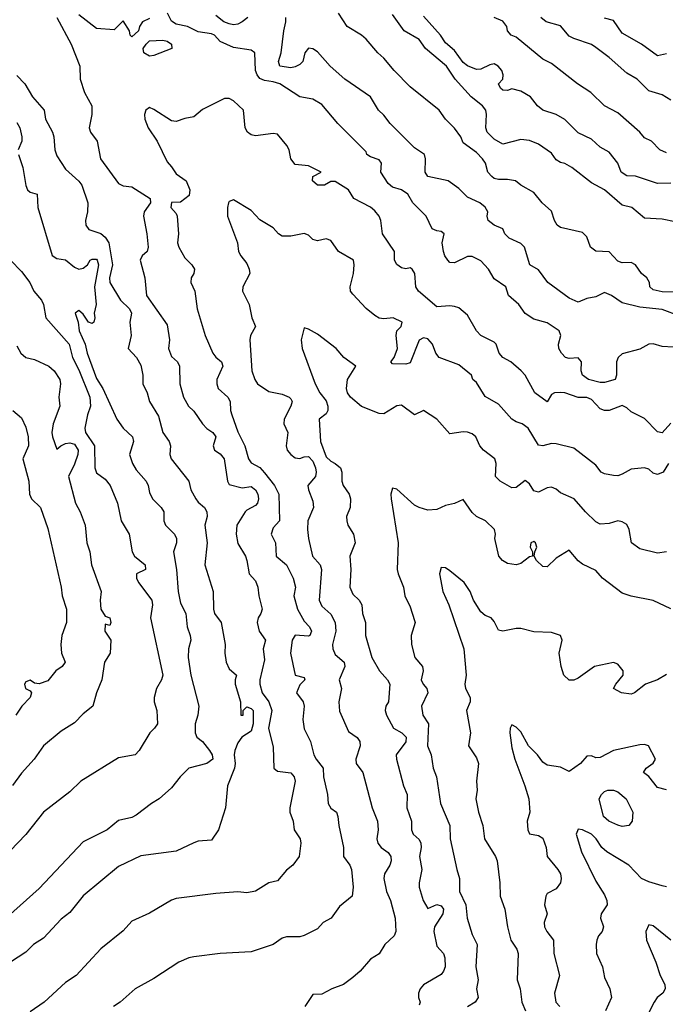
# Model space of a CAD drawing. Header units: metres. Extents: x -46681 to -43747, y -240911 to -237677.
# Tile 760 of 1056: x -45648 to -45575, y -238363 to -238251. Entities that reach past the tile are written whole.
import ezdxf

# ---------------------------------------------------------------- set-up
doc = ezdxf.new("R2010")
doc.units = ezdxf.units.M
doc.layers.add('CONTOUR_INDEX', color=1, linetype='Continuous')
doc.layers.add('CONTOUR_INTER', color=3, linetype='Continuous')

msp = doc.modelspace()

# ---------------------------------------------------------------- linework, layer by layer
at = {"layer": 'CONTOUR_INDEX'}
for points, elevation in [([(-45621.98, -238251.02), (-45622.6, -238251.51), (-45623.1, -238251.79), (-45623.6, -238251.85), (-45624.1, -238251.73), (-45624.68, -238251.52), (-45625.6, -238250.78)], 85), ([(-45573.1, -238284.83), (-45575.1, -238284.09), (-45577.6, -238283.82), (-45579.6, -238283.35), (-45580.82, -238282.52), (-45581.6, -238282.18), (-45582.6, -238282.64), (-45583.6, -238282.86), (-45584.6, -238283.27), (-45585.6, -238282.81), (-45588.02, -238281.02), (-45589.1, -238279.61), (-45590.06, -238279.02), (-45590.67, -238277.02), (-45591.1, -238276.61), (-45592.41, -238276.02), (-45592.9, -238275.52), (-45593.1, -238274.97), (-45594.1, -238274.54), (-45594.76, -238274.02), (-45594.88, -238273.52), (-45594.82, -238273.02), (-45595.1, -238272.48), (-45595.72, -238272.02), (-45597.1, -238271.36), (-45598.1, -238270.37), (-45599.29, -238269.52), (-45601.6, -238269.02), (-45601.92, -238268.52), (-45601.87, -238267.02), (-45602, -238266.52), (-45603.1, -238265.78), (-45605.88, -238263.02), (-45606.6, -238262.08), (-45607.2, -238261.52), (-45608.1, -238260.02), (-45610.98, -238258.02), (-45612.65, -238256.52), (-45614.1, -238254.89), (-45614.6, -238254.55), (-45615.1, -238254.49), (-45615.54, -238255.02), (-45615.75, -238256.02), (-45616.1, -238256.36), (-45616.6, -238256.62), (-45617.1, -238256.71), (-45618.34, -238256.52), (-45618.51, -238256.02), (-45618.19, -238255.02), (-45617.91, -238252.52), (-45617.66, -238251.52), (-45617.66, -238251.02)], 85), ([(-45574.1, -238260.38), (-45575.1, -238259.77), (-45576.6, -238259.33), (-45577.92, -238258.02), (-45579.1, -238257.32), (-45581.1, -238255.53), (-45582.6, -238254.4), (-45583.1, -238254.09), (-45585.1, -238253.4), (-45585.6, -238253.12), (-45586.6, -238251.98), (-45588.21, -238251.52), (-45588.8, -238251.02)], 90), ([(-45648.1, -238257.57), (-45647.2, -238258.52), (-45646.35, -238260.02), (-45645.02, -238261.52), (-45644.86, -238262.52), (-45644.06, -238264.02), (-45643.91, -238264.52), (-45643.82, -238266.02), (-45643.6, -238266.69), (-45642.6, -238268.18), (-45641.1, -238269.56), (-45640.75, -238270.02), (-45640.08, -238272.02), (-45640.13, -238273.02), (-45640.36, -238274.02), (-45640.32, -238274.52), (-45639.97, -238275.02), (-45638.6, -238275.49), (-45638.1, -238275.89), (-45637.71, -238276.52), (-45637.29, -238279.02), (-45637.62, -238280.52), (-45637.6, -238281.02), (-45636.39, -238283.02), (-45635.36, -238284.02), (-45635.13, -238284.52), (-45635.31, -238285.52), (-45635.16, -238287.02), (-45635.51, -238288.52), (-45634.56, -238289.52), (-45634.1, -238290.38), (-45633.86, -238291.52), (-45633.86, -238292.52), (-45633.35, -238293.52), (-45633.09, -238294.52), (-45632.1, -238296.16), (-45631.61, -238298.02), (-45630.88, -238299.02), (-45630.73, -238299.52), (-45630.79, -238300.52), (-45630.65, -238301.02), (-45628.64, -238303.52), (-45628.41, -238304.52), (-45627.85, -238305.52), (-45627.6, -238305.91), (-45626.89, -238306.52), (-45626.62, -238307.02), (-45626.57, -238307.52), (-45626.84, -238308.52), (-45626.59, -238310.52), (-45626.85, -238313.02), (-45625.89, -238316.02), (-45625.87, -238318.02), (-45625.75, -238318.52), (-45625, -238319.52), (-45624.53, -238322.02), (-45624.56, -238323.02), (-45624.41, -238324.02), (-45624.1, -238324.77), (-45623.27, -238325.52), (-45623.42, -238326.02), (-45623.41, -238326.52), (-45622.79, -238328.52), (-45622.76, -238330.02), (-45622.51, -238330.02), (-45622.51, -238329.52), (-45622.1, -238329.08), (-45621.6, -238329.26), (-45621.36, -238329.52), (-45621.37, -238331.02), (-45621.6, -238331.84), (-45622.66, -238332.52), (-45623.1, -238333.15), (-45623.43, -238334.02), (-45623.51, -238334.52), (-45623.39, -238335.52), (-45623.49, -238336.02), (-45624.29, -238338.02), (-45624.49, -238340.52), (-45625.29, -238343.02), (-45626.1, -238344.19), (-45627.6, -238344.32), (-45628.1, -238344.48), (-45630.1, -238345.44), (-45634.1, -238345.96), (-45636.6, -238347.19), (-45640.6, -238350.49), (-45642.1, -238352.38), (-45643.1, -238353.14), (-45645.1, -238355.27), (-45646.21, -238356.02), (-45647.1, -238356.86), (-45648.84, -238358.02)], 85), ([(-45574.1, -238317.98), (-45576.1, -238317.06), (-45578.6, -238316.56), (-45579.6, -238316.21), (-45581.84, -238314.52), (-45582.6, -238313.66), (-45584.1, -238312.92), (-45584.6, -238312.54), (-45585.6, -238311.35), (-45587.1, -238312.25), (-45588.1, -238313.24), (-45588.6, -238313.18), (-45589.31, -238312.52), (-45589.56, -238312.02), (-45589.5, -238311.52), (-45589.26, -238311.02), (-45589.42, -238310.52), (-45589.6, -238310.37), (-45589.94, -238310.52), (-45590.01, -238311.02), (-45589.76, -238311.52), (-45589.77, -238312.02), (-45590.1, -238312.11), (-45591.1, -238312.86), (-45591.6, -238313.01), (-45592.6, -238312.85), (-45593.16, -238312.52), (-45593.56, -238312.02), (-45594.04, -238310.02), (-45593.96, -238309.52), (-45594.05, -238309.02), (-45595.08, -238308.02), (-45596.1, -238307.54), (-45596.6, -238307.08), (-45597.6, -238305.59), (-45598.6, -238306.06), (-45599.6, -238306.27), (-45600.6, -238306.73), (-45601.6, -238306.81), (-45602.6, -238306.53), (-45603.1, -238306.25), (-45605.1, -238304.42), (-45605.6, -238304.34), (-45605.8, -238305.02), (-45605.76, -238305.52), (-45604.95, -238310.52), (-45605.06, -238313.52), (-45604.97, -238314.02), (-45604.36, -238315.52), (-45604.21, -238316.52), (-45603.6, -238317.77), (-45603.1, -238319.32), (-45603.05, -238319.52), (-45603.49, -238321.02), (-45603.44, -238322.02), (-45603.09, -238323.52), (-45602.2, -238324.52), (-45602.15, -238325.02), (-45602.36, -238326.02), (-45602.13, -238326.52), (-45601.7, -238327.02), (-45601.61, -238327.52), (-45602.34, -238329.02), (-45602.18, -238330.02), (-45601.54, -238331.02), (-45601.64, -238333.52), (-45601.24, -238334.52), (-45601.02, -238336.02), (-45600.64, -238337.02), (-45600.19, -238340.02), (-45599.12, -238342.52), (-45599.07, -238344.02), (-45598.34, -238347.52), (-45598.01, -238348.52), (-45598.02, -238350.02), (-45597.31, -238351.52), (-45597.17, -238353.02), (-45596.6, -238354.87), (-45596.03, -238356.02), (-45596.19, -238358.52), (-45595.91, -238360.02), (-45596.1, -238361.02), (-45595.91, -238362.02), (-45596.24, -238362.52), (-45597.1, -238363.08)], 80)]:
    msp.add_lwpolyline(points, dxfattribs=dict(at, elevation=elevation))
at = {"layer": 'CONTOUR_INTER'}
for points, elevation in [([(-45643.59, -238251.02), (-45641.95, -238254.02), (-45640.99, -238256.52), (-45640.94, -238258.02), (-45640.46, -238259.52), (-45639.64, -238261.02), (-45639.64, -238262.02), (-45639.93, -238263.52), (-45639.79, -238264.02), (-45639.02, -238265.02), (-45638.63, -238267.02), (-45636.6, -238269.8), (-45636.1, -238270.09), (-45635.1, -238270.2), (-45633.01, -238271.52), (-45632.98, -238272.02), (-45633.69, -238273.02), (-45633.78, -238273.52), (-45633.39, -238275.52), (-45633.24, -238277.02), (-45633.35, -238277.52), (-45633.95, -238278.02), (-45634.14, -238278.52), (-45633.63, -238280.52), (-45633.43, -238282.52), (-45631.1, -238285.81), (-45630.82, -238287.52), (-45630.96, -238288.52), (-45630.6, -238289.43), (-45629.93, -238290.02), (-45629.7, -238290.52), (-45629.68, -238292.52), (-45629.25, -238294.02), (-45628.69, -238295.02), (-45628.1, -238295.6), (-45627.09, -238297.02), (-45626.6, -238297.58), (-45625.93, -238298.02), (-45625.6, -238298.52), (-45625.91, -238299.52), (-45625.76, -238300.02), (-45625.1, -238300.45), (-45624.66, -238301.02), (-45624.28, -238303.52), (-45624.1, -238303.9), (-45622.6, -238304.28), (-45621.6, -238304.14), (-45621.1, -238304.5), (-45620.85, -238305.02), (-45620.77, -238305.52), (-45620.87, -238306.02), (-45621.1, -238306.3), (-45622.1, -238306.81), (-45622.29, -238307.02), (-45623.22, -238308.52), (-45623.29, -238309.52), (-45623.1, -238310.6), (-45622.25, -238312.02), (-45622.08, -238312.52), (-45621.82, -238314.02), (-45621.1, -238314.8), (-45620.83, -238315.52), (-45620.74, -238316.52), (-45620.36, -238318.02), (-45620.5, -238318.52), (-45620.82, -238319.02), (-45620.91, -238319.52), (-45620.68, -238320.52), (-45619.98, -238321.52), (-45620.25, -238322.52), (-45620.1, -238323.77), (-45620.61, -238326.02), (-45620.6, -238326.52), (-45620.35, -238327.52), (-45619.6, -238328.53), (-45619.27, -238329.52), (-45619.62, -238331.52), (-45619.1, -238333.65), (-45619.05, -238336.02), (-45618.6, -238336.36), (-45617.1, -238336.57), (-45616.73, -238337.02), (-45616.62, -238337.52), (-45617.22, -238340.52), (-45617.22, -238341.02), (-45616.84, -238342.02), (-45616.72, -238343.02), (-45616.07, -238344.02), (-45615.98, -238344.52), (-45616.15, -238346.02), (-45616.89, -238347.02), (-45617.6, -238347.59), (-45618.6, -238348.78), (-45619.6, -238349.04), (-45621.1, -238349.98), (-45622.1, -238350.14), (-45623.1, -238350.04), (-45625.6, -238350.24), (-45630.1, -238350.8), (-45630.6, -238350.98), (-45633.1, -238352.44), (-45635.1, -238353.35), (-45636.1, -238354.44), (-45638.6, -238356.5), (-45641.4, -238359.52), (-45642.6, -238360.32), (-45645.01, -238362.52), (-45646.6, -238363.63)], 84), ([(-45633.1, -238251.12), (-45633.9, -238251.52), (-45634.24, -238252.02), (-45634.34, -238252.52), (-45635.1, -238253.19), (-45635.3, -238253.02), (-45635.37, -238252.52), (-45636.1, -238251.4), (-45637.1, -238252.4), (-45639.1, -238252.28), (-45641.1, -238250.72)], 84), ([(-45572.6, -238288.43), (-45575.1, -238288.27), (-45576.1, -238287.97), (-45576.6, -238288), (-45577.6, -238288.59), (-45579.6, -238289.11), (-45580.06, -238289.52), (-45580.24, -238290.02), (-45580.26, -238291.52), (-45580.39, -238292.02), (-45581.6, -238292.35), (-45582.1, -238292.34), (-45583.43, -238292.02), (-45584.09, -238291.52), (-45584.25, -238291.02), (-45584.2, -238290.02), (-45584.6, -238289.58), (-45585.6, -238289.62), (-45586.02, -238289.52), (-45586.48, -238289.02), (-45586.77, -238288.52), (-45586.82, -238288.02), (-45586.54, -238287.02), (-45586.73, -238286.52), (-45588.1, -238285.6), (-45589.6, -238285.2), (-45590.6, -238284.53), (-45591.32, -238283.52), (-45592.49, -238282.52), (-45592.78, -238281.52), (-45594.1, -238280.61), (-45594.73, -238279.52), (-45595.6, -238278.59), (-45596.6, -238278.1), (-45597.1, -238278.1), (-45598.6, -238278.82), (-45599.1, -238278.76), (-45599.34, -238278.52), (-45599.7, -238278.02), (-45599.84, -238277.52), (-45599.98, -238276.52), (-45599.77, -238275.52), (-45600.1, -238275.26), (-45600.6, -238275.19), (-45601.1, -238274.94), (-45601.8, -238273.52), (-45603.31, -238272.02), (-45603.85, -238271.02), (-45604.6, -238270.52), (-45605.6, -238270.25), (-45606.1, -238269.83), (-45606.93, -238268.52), (-45606.85, -238267.52), (-45607.1, -238267.15), (-45608.1, -238266.81), (-45608.5, -238266.52), (-45608.6, -238266.22), (-45611.79, -238263.02), (-45613.6, -238260.86), (-45614.6, -238260.27), (-45616.1, -238260.02), (-45618.37, -238258.52), (-45619.1, -238258.29), (-45620.1, -238258.16), (-45620.6, -238257.91), (-45620.93, -238257.52), (-45621.12, -238257.02), (-45621.17, -238255.02), (-45621.6, -238254.73), (-45623.6, -238254.42), (-45625.1, -238253.73), (-45625.76, -238253.02), (-45626.1, -238252.85), (-45627.6, -238252.65), (-45628.79, -238252.02), (-45630.1, -238251.76), (-45630.6, -238251.43), (-45631.08, -238250.52)], 84), ([(-45573.6, -238282.11), (-45575.1, -238282.09), (-45576.1, -238281.88), (-45576.48, -238281.52), (-45576.51, -238281.02), (-45576.81, -238280.52), (-45577.43, -238280.02), (-45578.11, -238279.02), (-45578.6, -238278.78), (-45579.6, -238278.81), (-45580.1, -238278.62), (-45581.1, -238277.55), (-45582.6, -238277.5), (-45583.19, -238277.02), (-45583.6, -238275.84), (-45584.1, -238275.35), (-45586.6, -238274.8), (-45586.98, -238274.52), (-45587.27, -238274.02), (-45587.6, -238272.95), (-45588.68, -238272.02), (-45589.6, -238270.83), (-45591.1, -238270), (-45591.7, -238269.52), (-45592.6, -238269.35), (-45593.6, -238269.38), (-45594.1, -238269.24), (-45594.37, -238269.02), (-45594.8, -238268.52), (-45595.07, -238267.52), (-45595.41, -238267.02), (-45596.1, -238266.3), (-45597.6, -238265.2), (-45597.88, -238264.52), (-45598.6, -238263.56), (-45599.6, -238262.55), (-45600.34, -238261.52), (-45603.6, -238258.86), (-45605.42, -238257.02), (-45606.6, -238255.61), (-45607.28, -238255.02), (-45608.6, -238253.47), (-45609.12, -238253.02), (-45610.75, -238252.02), (-45611.72, -238250.52)], 86), ([(-45573.6, -238274.17), (-45575.1, -238273.84), (-45577.1, -238273.73), (-45578.51, -238272.52), (-45579.6, -238272.28), (-45581.6, -238270.52), (-45583.1, -238269.76), (-45585.3, -238268.02), (-45586.1, -238267.54), (-45586.6, -238267.44), (-45587.1, -238267.15), (-45587.6, -238266.37), (-45589.1, -238265.35), (-45590.1, -238264.93), (-45591.1, -238264.85), (-45593.1, -238265.38), (-45594.1, -238264.79), (-45594.89, -238264.02), (-45595.06, -238263.52), (-45594.97, -238262.02), (-45595.06, -238261.52), (-45595.41, -238261.02), (-45596.69, -238260.02), (-45598.53, -238258.02), (-45599.5, -238256.52), (-45601.87, -238254.52), (-45602.58, -238253.52), (-45604.28, -238252.52), (-45605.6, -238250.69)], 87), ([(-45574.1, -238269.79), (-45575.6, -238269.81), (-45578.1, -238268.97), (-45579.1, -238268.96), (-45579.72, -238268.52), (-45580.12, -238267.52), (-45581.1, -238266.28), (-45582.1, -238265.72), (-45583.1, -238264.8), (-45584.6, -238264.08), (-45586.1, -238262.56), (-45587.1, -238262), (-45588.6, -238261.5), (-45589.18, -238261.02), (-45589.97, -238260.02), (-45591.1, -238259.38), (-45592.1, -238259.08), (-45592.6, -238259.28), (-45593.1, -238259.25), (-45593.39, -238259.02), (-45593.62, -238258.52), (-45593.1, -238258.02), (-45593.09, -238257.52), (-45593.25, -238257.02), (-45593.64, -238256.52), (-45594.1, -238256.28), (-45594.6, -238256.37), (-45595.6, -238256.86), (-45596.1, -238256.89), (-45597.1, -238256.5), (-45597.6, -238256.12), (-45598.6, -238254.74), (-45599.6, -238253.89), (-45600.18, -238253.02), (-45602.1, -238250.85)], 88), ([(-45574.6, -238266.36), (-45575.36, -238266.02), (-45576.28, -238265.02), (-45577.1, -238264.63), (-45577.6, -238264), (-45580.1, -238261.82), (-45581.6, -238261.01), (-45583.17, -238259.52), (-45584.68, -238258.52), (-45587.6, -238256.23), (-45588.6, -238255.73), (-45591.6, -238253.23), (-45592.18, -238253.02), (-45592.6, -238252.54), (-45592.67, -238252.02), (-45593.1, -238251.43), (-45594.1, -238251.02)], 89), ([(-45574.6, -238255.15), (-45575.6, -238255.36), (-45577.42, -238254.02), (-45579.6, -238252.81), (-45580.6, -238251.35), (-45581.6, -238251.11)], 91), ([(-45633.49, -238254.02), (-45633.1, -238253.66), (-45631.6, -238253.59), (-45631.1, -238253.7), (-45630.6, -238254.02), (-45630.59, -238254.52), (-45632.6, -238255.31), (-45633.1, -238255.38), (-45633.75, -238255.02), (-45633.82, -238254.52), (-45633.49, -238254.02)], 84), ([(-45574.1, -238296.95), (-45575.1, -238298.04), (-45575.6, -238297.95), (-45577.1, -238296.45), (-45578.6, -238295.69), (-45579.1, -238295.22), (-45579.6, -238294.95), (-45581.1, -238295.53), (-45581.6, -238295.52), (-45582.1, -238295.32), (-45583.1, -238294.3), (-45583.6, -238294.05), (-45584.6, -238294.04), (-45586.1, -238293.53), (-45586.6, -238293.48), (-45587.29, -238293.52), (-45587.6, -238293.73), (-45588.1, -238294.56), (-45589.5, -238293.52), (-45590.58, -238291.52), (-45591.06, -238291.02), (-45592.2, -238290.02), (-45593.11, -238289.52), (-45593.55, -238289.02), (-45593.87, -238288.02), (-45594.1, -238287.77), (-45595.6, -238287.04), (-45596.1, -238286.52), (-45597.1, -238284.73), (-45598.1, -238283.9), (-45598.6, -238283.74), (-45599.1, -238283.66), (-45600.6, -238283.78), (-45602.66, -238282.02), (-45602.98, -238281.52), (-45603.09, -238280.02), (-45603.39, -238279.52), (-45603.6, -238279.37), (-45604.1, -238279.47), (-45604.6, -238279.36), (-45605.1, -238279), (-45605.39, -238278.52), (-45605.39, -238277.52), (-45606.72, -238275.52), (-45606.92, -238274.02), (-45607.13, -238273.52), (-45607.6, -238272.92), (-45608.1, -238272.48), (-45609.97, -238271.52), (-45610.58, -238270.52), (-45612.1, -238269.61), (-45612.6, -238269.58), (-45613.29, -238270.02), (-45614.1, -238270), (-45614.65, -238269.52), (-45614.63, -238269.02), (-45613.66, -238268.52), (-45615.1, -238267.82), (-45616.6, -238267.67), (-45617.12, -238267.02), (-45617.28, -238266.02), (-45617.56, -238265.52), (-45618.6, -238264.23), (-45619.1, -238264.15), (-45621.1, -238264.41), (-45621.6, -238264.29), (-45622, -238264.02), (-45622.27, -238263.52), (-45622.48, -238261.52), (-45623.6, -238260.46), (-45624.1, -238260.2), (-45624.6, -238260.2), (-45627.1, -238261.44), (-45628.1, -238262.27), (-45629.1, -238262.45), (-45630.1, -238262.81), (-45630.6, -238262.71), (-45632.6, -238261.42), (-45633.1, -238261.23), (-45633.5, -238261.52), (-45633.66, -238262.02), (-45633.62, -238262.52), (-45633.24, -238263.52), (-45632.25, -238265.02), (-45631.1, -238267.38), (-45630.6, -238267.93), (-45630.1, -238268.74), (-45628.97, -238269.52), (-45628.54, -238270.52), (-45628.6, -238271.17), (-45629.6, -238271.92), (-45630.6, -238271.97), (-45630.7, -238272.52), (-45630.1, -238273.21), (-45629.97, -238273.52), (-45629.82, -238275.52), (-45629.92, -238276.52), (-45629.8, -238277.02), (-45629.1, -238278.22), (-45628.31, -238279.02), (-45628.02, -238279.52), (-45628.1, -238280.02), (-45628.38, -238280.52), (-45628.42, -238281.02), (-45627.97, -238282.02), (-45627.7, -238284.02), (-45626.82, -238287.02), (-45625.94, -238289.02), (-45625.6, -238289.49), (-45624.97, -238290.02), (-45624.81, -238290.52), (-45625.48, -238292.02), (-45625.49, -238292.52), (-45625.32, -238293.02), (-45624.25, -238294.02), (-45623.98, -238294.52), (-45623.95, -238295.52), (-45623.79, -238296.02), (-45623.1, -238297.94), (-45622.33, -238299.52), (-45621.89, -238301.02), (-45621.6, -238301.45), (-45620.6, -238302), (-45620.1, -238302.57), (-45618.95, -238304.02), (-45618.47, -238305.02), (-45618.38, -238308.02), (-45619.1, -238308.83), (-45619.32, -238309.52), (-45618.84, -238310.52), (-45618.78, -238312.02), (-45617.61, -238313.02), (-45616.85, -238314.52), (-45616.57, -238315.52), (-45616.76, -238316.52), (-45616.37, -238318.02), (-45615.6, -238319.38), (-45614.99, -238320.02), (-45614.78, -238320.52), (-45614.96, -238321.02), (-45615.1, -238321.1), (-45616.6, -238320.99), (-45616.96, -238321.52), (-45617.16, -238323.02), (-45616.61, -238325.52), (-45615.6, -238325.77), (-45615.51, -238326.02), (-45616.1, -238326.59), (-45616.45, -238327.52), (-45615.71, -238328.52), (-45615.59, -238329.02), (-45615.76, -238330.52), (-45615.6, -238331.59), (-45614.87, -238333.02), (-45614.49, -238334.52), (-45614.25, -238335.02), (-45613.46, -238336.02), (-45613.42, -238337.02), (-45612.97, -238339.02), (-45612.87, -238340.02), (-45612.6, -238340.55), (-45611.95, -238341.02), (-45611.78, -238341.52), (-45611.68, -238342.52), (-45611.15, -238345.02), (-45611.16, -238346.02), (-45610.43, -238347.02), (-45610.26, -238347.52), (-45610.06, -238349.52), (-45610.18, -238350.52), (-45611.6, -238351.72), (-45612.53, -238353.02), (-45613.45, -238353.52), (-45614.1, -238354.22), (-45615.6, -238354.99), (-45616.1, -238355.13), (-45617.6, -238355.15), (-45618.1, -238355.28), (-45619.1, -238356), (-45621.6, -238356.82), (-45625.1, -238357.01), (-45628.1, -238357.41), (-45628.66, -238357.52), (-45629.78, -238358.02), (-45632.6, -238359.85), (-45634.72, -238361.02), (-45636.42, -238362.52), (-45637.19, -238363.02)], 83), ([(-45648.1, -238262.91), (-45647.78, -238263.52), (-45647.54, -238264.52), (-45647.55, -238265.02), (-45647.96, -238266.02)], 86), ([(-45647.92, -238266.52), (-45647.45, -238268.02), (-45647.1, -238270.03), (-45646.92, -238270.52), (-45646.6, -238270.81), (-45645.81, -238271.02), (-45645.72, -238272.52), (-45644.1, -238277.98), (-45643.6, -238278.33), (-45642.6, -238278.46), (-45641.6, -238279.29), (-45641.1, -238279.53), (-45640.6, -238279.39), (-45640.1, -238279.02), (-45639.8, -238278.52), (-45639.6, -238278.39), (-45639.1, -238278.4), (-45639.01, -238278.52), (-45638.89, -238279.02), (-45639.33, -238281.52), (-45639.13, -238283.52), (-45639.35, -238284.52), (-45639.28, -238285.02), (-45639.4, -238285.52), (-45639.6, -238285.67), (-45639.99, -238285.52), (-45640.6, -238284.61), (-45641.1, -238284.19), (-45641.5, -238284.52), (-45641.16, -238285.52), (-45641.07, -238286.52), (-45640.38, -238288.02), (-45640.14, -238289.02), (-45639.1, -238291.89), (-45638.38, -238293.02), (-45636.78, -238296.52), (-45636.1, -238297.52), (-45635.04, -238298.52), (-45634.92, -238299.02), (-45635.35, -238300.52), (-45635.03, -238301.52), (-45634.6, -238302.26), (-45633.47, -238303.52), (-45633.24, -238304.02), (-45633.1, -238304.82), (-45632.75, -238305.52), (-45631.78, -238306.52), (-45631.47, -238307.02), (-45631.47, -238308.02), (-45631.28, -238308.52), (-45630.28, -238309.52), (-45630.06, -238310.02), (-45630.05, -238310.52), (-45630.37, -238311.52), (-45630.03, -238313.52), (-45629.85, -238316.02), (-45629.6, -238317.34), (-45628.99, -238318.52), (-45628.84, -238320.02), (-45628.5, -238321.02), (-45628.43, -238321.52), (-45628.69, -238322.52), (-45628.73, -238323.52), (-45628.43, -238325.52), (-45627.51, -238329.02), (-45627.64, -238330.02), (-45627.94, -238331.02), (-45627.94, -238332.02), (-45627.75, -238332.52), (-45627.1, -238333.01), (-45626.3, -238334.02), (-45626, -238334.52), (-45625.94, -238335.02), (-45626.6, -238335.5), (-45628.65, -238336.02), (-45629.63, -238337.02), (-45630.6, -238338.25), (-45632.02, -238339.52), (-45632.87, -238340.02), (-45634.6, -238341.37), (-45635.1, -238341.62), (-45636.6, -238341.98), (-45637.89, -238343.02), (-45640.6, -238344.37), (-45645.6, -238349.68), (-45649.88, -238353.52)], 86), ([(-45574.36, -238301.52), (-45574.96, -238302.52), (-45575.6, -238302.78), (-45576.1, -238302.62), (-45576.6, -238302.18), (-45577.1, -238302.02), (-45578.6, -238302.18), (-45579.6, -238302.73), (-45580.1, -238302.91), (-45580.6, -238302.9), (-45581.6, -238302.71), (-45581.98, -238302.52), (-45582.6, -238301.73), (-45585.1, -238299.81), (-45587.1, -238299.29), (-45587.6, -238299.27), (-45588.6, -238299.52), (-45589.1, -238299.45), (-45590.24, -238297.52), (-45590.92, -238297.02), (-45591.6, -238296.81), (-45592.1, -238296.5), (-45593.6, -238294.8), (-45595.1, -238293.96), (-45596.1, -238292.37), (-45596.52, -238292.02), (-45596.67, -238291.52), (-45598.1, -238290.34), (-45600.31, -238289.52), (-45600.69, -238289.02), (-45601.07, -238288.02), (-45601.6, -238287.41), (-45602.1, -238287.28), (-45602.6, -238287.57), (-45603.6, -238290.12), (-45604.1, -238290.28), (-45605.6, -238290.23), (-45605.8, -238290.02), (-45605.42, -238289.52), (-45605.04, -238288.52), (-45605.19, -238287.02), (-45605.13, -238286.52), (-45604.63, -238286.02), (-45604.51, -238285.52), (-45605.54, -238285.02), (-45606.6, -238285.13), (-45607.1, -238285.06), (-45607.6, -238284.78), (-45608.6, -238283.98), (-45610.1, -238282.34), (-45610.35, -238282.02), (-45610.39, -238281.52), (-45610.01, -238280.02), (-45609.93, -238279.02), (-45610.03, -238278.52), (-45611.72, -238277.52), (-45612.6, -238276.28), (-45613.1, -238276.1), (-45614.1, -238276.31), (-45614.6, -238276.16), (-45615.1, -238275.68), (-45615.6, -238275.49), (-45617.1, -238275.79), (-45618.1, -238275.8), (-45618.52, -238275.52), (-45619.1, -238274.84), (-45620.6, -238273.92), (-45621.6, -238272.86), (-45623.6, -238271.66), (-45624.1, -238271.84), (-45624.18, -238272.02), (-45624.29, -238272.52), (-45624.26, -238273.52), (-45623.15, -238276.52), (-45623.02, -238277.52), (-45622.78, -238278.02), (-45622.1, -238278.87), (-45621.82, -238279.52), (-45621.76, -238280.02), (-45622.54, -238281.52), (-45622.57, -238282.02), (-45621.81, -238283.52), (-45621.54, -238285.02), (-45621.09, -238286.02), (-45621.68, -238287.02), (-45621.73, -238287.52), (-45621.51, -238291.02), (-45621.19, -238292.02), (-45620.89, -238292.52), (-45619.6, -238293.36), (-45618.1, -238293.68), (-45617.29, -238294.02), (-45617.1, -238294.22), (-45616.97, -238294.52), (-45617.09, -238295.02), (-45617.88, -238296.52), (-45617.89, -238297.02), (-45617.43, -238298.02), (-45617.62, -238299.52), (-45617.51, -238300.02), (-45617.12, -238300.52), (-45616.6, -238300.9), (-45616.1, -238300.96), (-45615.6, -238300.76), (-45615.1, -238300.74), (-45614.6, -238301.27), (-45614.3, -238302.02), (-45614.24, -238302.52), (-45614.33, -238303.02), (-45615.19, -238304.02), (-45615.12, -238304.52), (-45614.6, -238305.8), (-45614.53, -238306.52), (-45615.18, -238308.02), (-45615.23, -238309.02), (-45615.11, -238310.02), (-45614.66, -238312.02), (-45613.8, -238313.02), (-45613.64, -238313.52), (-45613.92, -238317.02), (-45613.6, -238317.67), (-45612.6, -238318.6), (-45612.08, -238319.52), (-45612, -238320.52), (-45612.39, -238322.02), (-45612.37, -238322.52), (-45612.1, -238323.18), (-45611.09, -238324.02), (-45611, -238324.52), (-45611.63, -238326.02), (-45611.39, -238327.02), (-45611.68, -238328.52), (-45611.6, -238329.59), (-45610.6, -238331.88), (-45609.6, -238332.55), (-45609.29, -238333.02), (-45609.28, -238333.52), (-45609.75, -238335.02), (-45609.71, -238335.52), (-45608.97, -238336.52), (-45607.89, -238340.52), (-45607.29, -238342.02), (-45607.23, -238343.02), (-45607.37, -238344.02), (-45607.28, -238344.52), (-45606.89, -238345.02), (-45606.1, -238345.6), (-45605.79, -238346.02), (-45605.77, -238346.52), (-45605.9, -238347.02), (-45606.5, -238348.02), (-45606.59, -238348.52), (-45606.27, -238350.02), (-45605.84, -238351.02), (-45605.32, -238353.02), (-45605.22, -238354.52), (-45605.41, -238355.02), (-45606.46, -238356.02), (-45607.1, -238357.06), (-45608.1, -238357.66), (-45609.28, -238359.02), (-45610.1, -238359.75), (-45611.13, -238360.52), (-45612.47, -238361.02), (-45613.6, -238361.63), (-45614.6, -238361.65), (-45615.54, -238363.02)], 82), ([(-45648.82, -238278.52), (-45647.6, -238279.78), (-45646.66, -238281.02), (-45646.19, -238282.02), (-45645.33, -238283.02), (-45645.11, -238283.52), (-45644.82, -238285.02), (-45642.18, -238288.02), (-45641.82, -238289.52), (-45641.1, -238290.94), (-45639.86, -238294.02), (-45639.78, -238295.02), (-45640.12, -238296.02), (-45640.41, -238297.52), (-45640.36, -238298.02), (-45639.34, -238299.52), (-45639.3, -238302.02), (-45639.1, -238302.57), (-45638.1, -238303.29), (-45637.55, -238304.02), (-45636.71, -238306.02), (-45636.31, -238308.02), (-45635.41, -238309.52), (-45635.07, -238311.52), (-45634.81, -238312.02), (-45633.58, -238313.02), (-45633.56, -238313.52), (-45634.58, -238314.02), (-45634.59, -238314.52), (-45634.34, -238315.02), (-45632.85, -238317.02), (-45632.76, -238317.52), (-45632.98, -238319.02), (-45631.61, -238325.52), (-45631.74, -238326.02), (-45632.32, -238327.02), (-45632.58, -238328.02), (-45632.57, -238328.52), (-45632.28, -238329.52), (-45632.19, -238331.02), (-45632.53, -238331.52), (-45633.08, -238332.02), (-45634.27, -238334.02), (-45634.72, -238334.52), (-45636.6, -238334.87), (-45640.88, -238337.52), (-45642.1, -238338.72), (-45645.11, -238341.02), (-45647.1, -238343.53), (-45652.38, -238349.02)], 87), ([(-45574.6, -238311.53), (-45575.6, -238311.69), (-45577.6, -238311.2), (-45578.55, -238310.52), (-45578.82, -238309.02), (-45579.1, -238308.44), (-45579.6, -238308.12), (-45580.1, -238308.04), (-45581.1, -238308.33), (-45582.1, -238308.41), (-45582.6, -238308.12), (-45583.75, -238307.02), (-45585.05, -238305.52), (-45586.6, -238304.84), (-45587.1, -238304.43), (-45587.6, -238304.2), (-45588.1, -238304.29), (-45589.1, -238304.78), (-45589.6, -238304.61), (-45590.1, -238303.83), (-45590.6, -238303.47), (-45591.6, -238304.23), (-45592.1, -238304.29), (-45593.42, -238303.52), (-45593.96, -238303.02), (-45593.87, -238301.52), (-45594.04, -238301.02), (-45595.32, -238300.02), (-45595.71, -238299.52), (-45596.18, -238298.52), (-45596.6, -238298.17), (-45597.1, -238297.97), (-45597.6, -238297.96), (-45599.1, -238298.18), (-45600.6, -238296.52), (-45602.1, -238295.52), (-45603.1, -238296.02), (-45604.6, -238294.92), (-45605.1, -238294.98), (-45606.6, -238295.89), (-45607.1, -238295.85), (-45609.1, -238295.07), (-45610.34, -238294.02), (-45610.69, -238293.52), (-45610.8, -238293.02), (-45610.68, -238292.02), (-45609.77, -238290.52), (-45611.1, -238289.53), (-45611.97, -238288.52), (-45614.1, -238286.89), (-45615.1, -238286.3), (-45615.6, -238286.18), (-45615.95, -238287.52), (-45615.81, -238288.52), (-45614.37, -238292.52), (-45613.83, -238293.52), (-45613.1, -238294.45), (-45612.92, -238295.02), (-45612.92, -238295.52), (-45613.1, -238295.91), (-45613.9, -238296.52), (-45613.75, -238299.02), (-45613.1, -238300.77), (-45612.6, -238301.27), (-45612.08, -238301.52), (-45611.5, -238302.02), (-45611.34, -238302.52), (-45611.35, -238303.52), (-45611.17, -238304.02), (-45610.5, -238305.02), (-45610.35, -238305.52), (-45610.39, -238306.52), (-45610.8, -238307.52), (-45610.79, -238308.02), (-45610.64, -238308.52), (-45610.03, -238309.52), (-45609.82, -238310.52), (-45610.45, -238312.02), (-45610.33, -238313.52), (-45610.42, -238315.52), (-45610.1, -238316.31), (-45609.36, -238317.02), (-45609.06, -238317.52), (-45609.01, -238318.52), (-45608.67, -238319.52), (-45608.67, -238321.02), (-45607.96, -238323.52), (-45607.08, -238325.02), (-45606.16, -238326.02), (-45605.89, -238326.52), (-45606.07, -238328.52), (-45606.34, -238329.02), (-45606.44, -238329.52), (-45606.27, -238330.02), (-45605.48, -238331.52), (-45604.53, -238332.02), (-45604.04, -238332.52), (-45604.1, -238333.06), (-45605.18, -238334.52), (-45605.15, -238335.02), (-45604.36, -238338.02), (-45603.96, -238339.02), (-45603.99, -238340.52), (-45603.46, -238342.02), (-45603.47, -238343.02), (-45603.25, -238343.52), (-45602.6, -238344.13), (-45602.41, -238344.52), (-45602.35, -238345.02), (-45602.54, -238346.02), (-45602.27, -238347.52), (-45602.58, -238349.02), (-45602.58, -238349.52), (-45602.13, -238351.02), (-45601.6, -238351.91), (-45600.6, -238351.46), (-45600.1, -238351.61), (-45599.85, -238352.02), (-45599.91, -238352.52), (-45600.86, -238354.02), (-45600.94, -238354.52), (-45600.6, -238356.18), (-45599.84, -238357.02), (-45599.7, -238357.52), (-45599.65, -238358.52), (-45599.84, -238359.02), (-45600.1, -238359.42), (-45602.1, -238360.56), (-45602.47, -238361.02), (-45602.66, -238361.52), (-45602.66, -238362.02), (-45602.48, -238362.52), (-45602.6, -238362.87)], 81), ([(-45648.1, -238288.22), (-45647.66, -238289.02), (-45647.1, -238289.51), (-45646.1, -238289.74), (-45644.51, -238290.52), (-45643.89, -238291.02), (-45643.24, -238292.02), (-45643.17, -238292.52), (-45643.37, -238294.02), (-45643.24, -238295.02), (-45643.99, -238297.02), (-45644.14, -238298.02), (-45644.09, -238298.52), (-45643.6, -238299.92), (-45643.12, -238299.52), (-45642.6, -238299.27), (-45642.1, -238299.19), (-45641.6, -238299.35), (-45641.16, -238300.02), (-45641.2, -238300.52), (-45641.6, -238301.61), (-45642.26, -238303.02), (-45641.49, -238306.02), (-45640.96, -238307.02), (-45640.4, -238308.52), (-45640.18, -238310.52), (-45639.84, -238311.52), (-45639.65, -238313.02), (-45638.59, -238316.02), (-45638.69, -238317.02), (-45638.6, -238318.01), (-45638.1, -238318.83), (-45637.6, -238319.01), (-45637.47, -238319.52), (-45637.6, -238319.86), (-45638.1, -238319.71), (-45638.17, -238320.52), (-45637.46, -238321.52), (-45637.55, -238323.02), (-45638.2, -238324.02), (-45638.49, -238326.02), (-45639.1, -238327.52), (-45639.52, -238329.02), (-45640.6, -238329.88), (-45641.6, -238330.9), (-45643.1, -238331.85), (-45645.1, -238333.5), (-45646.14, -238335.02), (-45647.6, -238336.6), (-45648.6, -238337.98)], 88), ([(-45648.57, -238295.52), (-45647.6, -238296.36), (-45647.1, -238297.43), (-45646.84, -238298.52), (-45646.78, -238299.52), (-45647.42, -238301.02), (-45646.77, -238303.52), (-45646.67, -238305.02), (-45646.46, -238305.52), (-45645.44, -238306.52), (-45644.6, -238308.9), (-45643.1, -238315.52), (-45642.97, -238316.52), (-45642.49, -238318.02), (-45642.5, -238319.52), (-45643.02, -238321.02), (-45643.12, -238322.02), (-45643.05, -238323.02), (-45642.66, -238324.02), (-45642.99, -238324.52), (-45643.72, -238325.02), (-45644.6, -238326.14), (-45645.6, -238326.48), (-45646.1, -238326.42), (-45646.6, -238326.06), (-45647.1, -238326.24), (-45647.25, -238326.52), (-45647.12, -238327.02), (-45646.6, -238327.29), (-45646.45, -238327.52), (-45646.59, -238328.02), (-45647.56, -238329.02), (-45648.24, -238330.02)], 89), ([(-45574.6, -238325.41), (-45575.6, -238326.03), (-45576.99, -238326.52), (-45578.23, -238327.52), (-45578.6, -238327.67), (-45579.7, -238327.52), (-45580.58, -238327.02), (-45580.32, -238326.52), (-45579.49, -238325.52), (-45579.5, -238325.02), (-45580.1, -238324.27), (-45580.6, -238324.05), (-45582.75, -238324.52), (-45584.6, -238325.86), (-45585.1, -238326.07), (-45585.6, -238326.05), (-45586.22, -238325.52), (-45586.52, -238324.52), (-45586.73, -238323.02), (-45586.41, -238321.52), (-45586.61, -238321.02), (-45587.6, -238320.67), (-45589.6, -238320.61), (-45591.1, -238320.22), (-45591.6, -238320.21), (-45593.1, -238320.51), (-45593.6, -238320.41), (-45594.1, -238319.43), (-45594.45, -238319.02), (-45595.1, -238318.76), (-45595.6, -238318.34), (-45596.44, -238317.02), (-45596.81, -238316.02), (-45597.5, -238315.02), (-45599.1, -238313.67), (-45599.6, -238313.35), (-45600.1, -238313.32), (-45600.28, -238314.02), (-45599.9, -238316.02), (-45599.22, -238317.52), (-45597.54, -238322.52), (-45597.25, -238325.52), (-45597.41, -238326.52), (-45597.33, -238327.02), (-45596.8, -238328.02), (-45596.83, -238328.52), (-45597.23, -238329.52), (-45596.79, -238332.02), (-45597.01, -238333.52), (-45596.1, -238334.87), (-45595.89, -238335.52), (-45596.1, -238337.52), (-45596.02, -238338.52), (-45596.19, -238339.52), (-45595.89, -238341.02), (-45595.4, -238342.52), (-45595.18, -238344.02), (-45593.94, -238346.02), (-45593.76, -238346.52), (-45593.46, -238349.02), (-45593.42, -238350.52), (-45592.89, -238352.02), (-45592.58, -238354.02), (-45592.2, -238355.52), (-45591.55, -238356.52), (-45591.38, -238357.02), (-45591.51, -238360.02), (-45591.14, -238361.02), (-45590.97, -238362.52), (-45590.55, -238363.52)], 79), ([(-45574.6, -238338.5), (-45575.6, -238338.24), (-45576.6, -238336.97), (-45577.19, -238336.52), (-45576.91, -238336.02), (-45576.1, -238335.48), (-45575.84, -238335.02), (-45576.63, -238333.52), (-45577.1, -238333.36), (-45577.6, -238333.41), (-45580.6, -238334.02), (-45582.1, -238334.81), (-45582.6, -238334.87), (-45583.1, -238334.63), (-45583.6, -238334.66), (-45584.34, -238335.52), (-45585.6, -238336.42), (-45586.6, -238335.94), (-45588.1, -238335.7), (-45588.6, -238335.37), (-45589.19, -238334.52), (-45590.2, -238333.52), (-45591.1, -238331.92), (-45591.6, -238331.38), (-45592.1, -238331.12), (-45592.28, -238331.52), (-45592.31, -238332.02), (-45592.1, -238333.74), (-45591.76, -238335.02), (-45590.62, -238338.02), (-45590.19, -238339.52), (-45590.06, -238341.02), (-45590.38, -238342.02), (-45590.28, -238343.02), (-45590.1, -238343.48), (-45589.1, -238343.67), (-45588.6, -238343.96), (-45588.21, -238345.02), (-45588.11, -238346.02), (-45586.9, -238347.52), (-45586.59, -238348.02), (-45586.5, -238348.52), (-45586.59, -238349.02), (-45587.1, -238349.7), (-45588.1, -238350.23), (-45588.24, -238350.52), (-45588.4, -238351.52), (-45588.1, -238352.52), (-45588.43, -238353.52), (-45588.39, -238354.02), (-45588.15, -238354.52), (-45587.39, -238355.52), (-45587.35, -238357.02), (-45586.69, -238359.52), (-45587.27, -238361.52), (-45587.11, -238362.52), (-45586.68, -238363.02)], 78), ([(-45581.24, -238338.52), (-45580.6, -238338.53), (-45580.1, -238338.71), (-45579.15, -238339.52), (-45578.42, -238341.02), (-45578.47, -238342.02), (-45578.86, -238342.52), (-45579.6, -238342.64), (-45580.1, -238342.5), (-45581.11, -238342.02), (-45581.73, -238341.52), (-45582.2, -238339.52), (-45581.97, -238339.02), (-45581.6, -238338.66), (-45581.24, -238338.52)], 78), ([(-45574.6, -238349.48), (-45575.1, -238349.36), (-45576.6, -238348.91), (-45577.42, -238348.52), (-45578.87, -238347.02), (-45581.36, -238345.52), (-45581.92, -238345.02), (-45582.54, -238344.02), (-45583.09, -238343.52), (-45584.1, -238343.01), (-45584.6, -238342.95), (-45584.82, -238343.52), (-45584.23, -238345.52), (-45582.6, -238348.83), (-45581.6, -238350.38), (-45581.34, -238351.02), (-45581.3, -238351.52), (-45581.98, -238352.52), (-45582.05, -238353.02), (-45581.71, -238354.02), (-45581.87, -238354.52), (-45582.28, -238355.02), (-45582.49, -238355.52), (-45582.57, -238356.02), (-45582.5, -238357.02), (-45581.85, -238358.52), (-45581.6, -238359.76), (-45581, -238361.02), (-45580.83, -238362.02), (-45581.5, -238363.52)], 77), ([(-45574.1, -238355.51), (-45576.1, -238353.89), (-45576.6, -238353.79), (-45576.92, -238354.52), (-45576.87, -238355.52), (-45575.79, -238358.02), (-45575.32, -238359.52), (-45574.78, -238360.52), (-45574.73, -238361.02), (-45575.02, -238361.52), (-45575.64, -238362.02), (-45576.01, -238362.52), (-45576.76, -238364.02), (-45576.9, -238365.52), (-45576.89, -238367.52), (-45577.15, -238369.52), (-45577.11, -238371.02), (-45577.26, -238372.02), (-45576.6, -238372.6), (-45575.6, -238372.59), (-45575.1, -238372.83), (-45574.81, -238373.02), (-45574.5, -238373.52)], 76)]:
    msp.add_lwpolyline(points, dxfattribs=dict(at, elevation=elevation))

doc.saveas('drawing.dxf')
